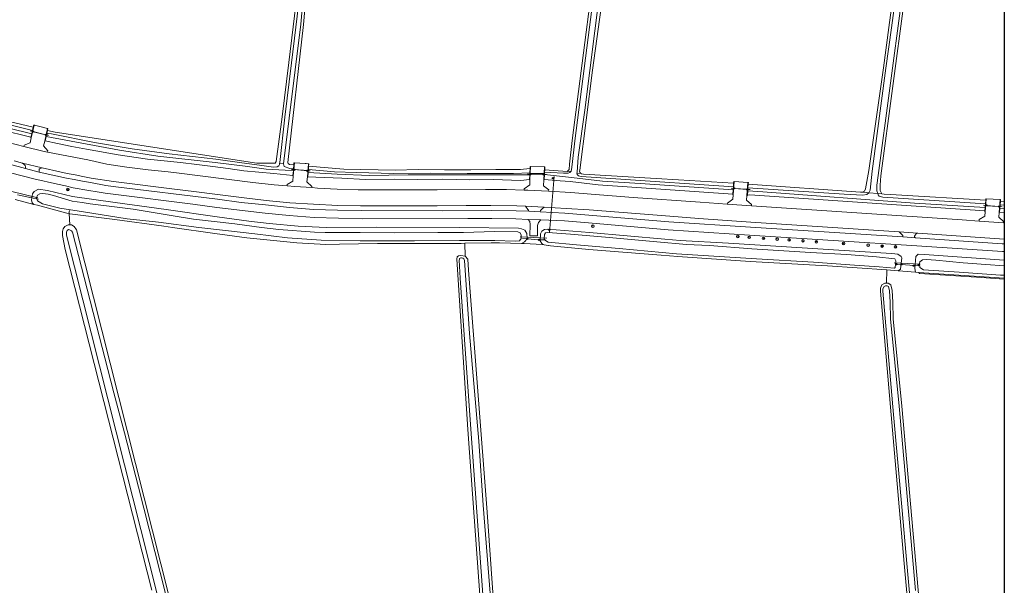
# Model space of a CAD drawing. Header units: metres. Extents: x 229229 to 231729, y 593167 to 595667.
# Tile 263 of 265: x 231354 to 231729, y 595120 to 595335. Entities that reach past the tile are written whole.
import ezdxf

# ---------------------------------------------------------------- set-up
doc = ezdxf.new("R2010")
doc.units = ezdxf.units.M
for name, color, linetype, lineweight in [('B-WE-GR-BOOM-S', 90, 'Continuous', 25), ('B-WE-GR-GRAS-GV', 60, 'Continuous', 13), ('B-WE-IE-MEUBILAIR_WEGMEUBILAIR-S', 7, 'Continuous', 25), ('B-WE-IE-TERREINAFSCHEIDING_KUNSTMATIG_HEKWERK-G', 20, 'IE-TERREINAFSCHEIDING-KUNSTMATIG', 18), ('B-WE-IE-TERREINAFSCHEIDING_KUNSTMATIG_HEKWERK_RASTER-G', 30, 'IE-TERREINAFSCHEIDING-KUNSTMATIG', 18), ('B-WE-IE-TERREINAFSCHEIDING_KUNSTMATIG_MUUR-GV', 90, 'Continuous', 18), ('B-WE-KW-KUNSTWERK_DUIKER-G', 170, 'Continuous', 18), ('B-WE-OG-WATER-GV', 130, 'Continuous', 18), ('B-WE-OG-WATER_SLOOT-GV', 120, 'Continuous', 18), ('B-WE-OG-WEG-GV', 7, 'Continuous', 18), ('B-WE-VH-VERHARDING_ASFALT-GV', 252, 'Continuous', 18), ('B-WE-VH-VERHARDING_BETON-GV', 252, 'Continuous', 18), ('B-WE-VH-VERHARDING_PUIN-GV', 252, 'Continuous', 18)]:
    doc.layers.add(name, color=color, linetype=linetype, lineweight=lineweight)
doc.styles.add('NLCS-ISO-ANNOTATIVE-T18', font='NLCS-ISO.ttf', dxfattribs={"height": 1.8})
doc.linetypes.add('IE-TERREINAFSCHEIDING-KUNSTMATIG', pattern='A,4,[82,NLCS.SHX,S=0.75,R=90,X=0,Y=0],4,-2', length=10)

# ---------------------------------------------------------------- blocks, each defined once
blk = doc.blocks.new('SAL-VERWIJZING_SYMBOOL-SO')
at = {"color": 0, "linetype": 'ByBlock', "lineweight": -2}
blk.add_circle((0, 0), 0.9, dxfattribs=at)
at = {"color": 0, "linetype": 'ByBlock', "lineweight": -2, "style": 'NLCS-ISO-ANNOTATIVE-T18'}
blk.add_attdef('SYMBOOL', (2.5, -2.5), '', height=1.8, dxfattribs=at)
blk = doc.blocks.new('SGR-BOOM_01-SO')
at = {"linetype": 'ByBlock', "lineweight": 18}
h = blk.add_hatch(color=0, dxfattribs=at)
h.dxf.hatch_style = 1
edge = h.paths.add_edge_path()
edge.add_arc((0, 0), 0.25, 0, 360)
at = {"color": 0, "linetype": 'ByBlock', "lineweight": 18}
for radius in [2, 0.25]:
    blk.add_circle((0, 0), radius, dxfattribs=at)

msp = doc.modelspace()

# ---------------------------------------------------------------- linework, layer by layer
msp.add_lwpolyline([(231729.346, 593166.818), (229229.346, 593166.818), (229229.346, 595666.818), (231729.346, 595666.818)], close=True)
at = {"layer": 'B-WE-GR-GRAS-GV'}
for points in [[(231590.398, 595448.205), (231589.434, 595445.312), (231586.157, 595421.585), (231581.24, 595385.031), (231577.963, 595355.807), (231572.551, 595316.285), (231567.664, 595278.226)], [(231568.346, 595276.841), (231569.09, 595276.725), (231596.751, 595275.045), (231605.328, 595274.524), (231626.28, 595273.201), (231626.323, 595273.853), (231626.466, 595273.844), (231631.75, 595273.541), (231631.893, 595273.53), (231631.841, 595272.859), (231674.594, 595269.786), (231675.377, 595269.808), (231676.125, 595270.157), (231676.479, 595271.107), (231677.755, 595278.105), (231683.285, 595317.135), (231685.428, 595332.508), (231694.056, 595396.579)], [(231316.996, 595373.267), (231312.104, 595327.14), (231311.168, 595316.855), (231310.045, 595308.529), (231309.993, 595306.963), (231310.217, 595306.256), (231310.733, 595306.079), (231335.207, 595300.325), (231359.622, 595294.584), (231359.731, 595295.052), (231359.809, 595295.384), (231359.948, 595295.35), (231361.623, 595294.941), (231365.089, 595294.093), (231365.228, 595294.061), (231365.042, 595293.247), (231367.976, 595292.667), (231444.703, 595280.894), (231451.785, 595280.894), (231452.083, 595281.47), (231454.385, 595298.475), (231456.971, 595319.106), (231465.024, 595386.12)], [(231463.592, 595346.509), (231462.484, 595333.613), (231456.512, 595281.075), (231456.718, 595280.68), (231457.19, 595280.412), (231458.822, 595280.241), (231458.883, 595281.022), (231459.025, 595281.011), (231463.153, 595280.733), (231463.548, 595280.707), (231464.378, 595280.651), (231464.418, 595280.648), (231464.56, 595280.635), (231464.475, 595279.689), (231477.905, 595278.577), (231497.363, 595278.18), (231506.163, 595278.432), (231516.154, 595278.291), (231526.185, 595278.269), (231535.732, 595278.408), (231545.147, 595278.424), (231546.216, 595278.565), (231548.759, 595278.78), (231548.794, 595279.611), (231548.937, 595279.605), (231554.264, 595279.492), (231554.407, 595279.485), (231554.352, 595278.389), (231554.35, 595278.348), (231562.893, 595277.689), (231563.603, 595278.485), (231563.754, 595280.494), (231564.866, 595289.499), (231576.322, 595378.942)], [(231695.678, 595375.875), (231682.353, 595276.069), (231682.093, 595272.482), (231682.026, 595270.492), (231682.749, 595269.209), (231683.595, 595269.105), (231688.114, 595268.834), (231722.305, 595266.782), (231722.352, 595267.323), (231722.494, 595267.311), (231727.809, 595267.014), (231727.951, 595267.002), (231727.897, 595266.374), (231729.346, 595266.272)], [(231404.815, 595118.48), (231371.787, 595248.013), (231370.689, 595253.355), (231370.753, 595254.812), (231371.048, 595255.91), (231371.597, 595256.776), (231372.948, 595257.409), (231373.539, 595257.409), (231373.241, 595261.666), (231373.23, 595261.667), (231372.426, 595261.878), (231361.173, 595264.833), (231359.799, 595265.194), (231352.775, 595267.003)], [(231535.117, 595041.409), (231525.108, 595179.521), (231520.837, 595244.293), (231520.979, 595245.25), (231521.522, 595245.624), (231522.463, 595245.684), (231524.006, 595245.479), (231523.904, 595250.367), (231522.528, 595250.342), (231509.911, 595250.289), (231490.65, 595250.27), (231476.199, 595250.003), (231470.972, 595249.906), (231459.99, 595250.499), (231440.926, 595252.397), (231428.763, 595254.066), (231412.603, 595256.391), (231409.287, 595256.868), (231390.662, 595259.441), (231373.596, 595261.62), (231373.456, 595261.638), (231373.241, 595261.666), (231373.539, 595257.409), (231374.129, 595257.409), (231375.206, 595256.734), (231376.068, 595255.467), (231433.942, 595026.532)], [(231704.801, 594978.502), (231691.364, 595127.129), (231689.305, 595150.085), (231686.21, 595185.147), (231682.146, 595232.152), (231682.146, 595233.281), (231682.766, 595234.586), (231683.837, 595235.26), (231684.455, 595235.24), (231684.655, 595240.247), (231662.052, 595241.774), (231632.529, 595243.451), (231605.07, 595245.309), (231598.715, 595245.835), (231571.09, 595248), (231556.521, 595249.471), (231555.782, 595249.585), (231555.731, 595249.593), (231554.164, 595249.835), (231553.44, 595249.876), (231546.506, 595250.273), (231545.456, 595250.333), (231537.152, 595250.514), (231534.816, 595250.565), (231533.992, 595250.55), (231523.904, 595250.367), (231524.006, 595245.479), (231525.08, 595244.405), (231525.309, 595240.146), (231532.486, 595148.139), (231537.805, 595072.634)], [(231697.07, 595238.93), (231696.759, 595239.284), (231695.542, 595239.364), (231690.662, 595239.802), (231689.127, 595239.94), (231688.915, 595239.959), (231684.655, 595240.247), (231684.455, 595235.24), (231685.072, 595235.22), (231686.116, 595234.539), (231686.656, 595232.405), (231686.85, 595227.993), (231686.996, 595221.688), (231690.362, 595188.46), (231696.492, 595118.39), (231704.421, 595028.611), (231712.141, 594945.9), (231713.959, 594927.051), (231714.043, 594925.312), (231714.167, 594924.064), (231714.446, 594923.539), (231729.346, 594919.096)], [(231729.346, 595236.718), (231720.631, 595237.324), (231697.07, 595238.93)]]:
    msp.add_lwpolyline(points, dxfattribs=at)
msp.add_lwpolyline([(231567.664, 595278.226, 0.3403711), (231568.346, 595276.841)], format="xyb", dxfattribs=at)
at = {"layer": 'B-WE-IE-TERREINAFSCHEIDING_KUNSTMATIG_HEKWERK-G'}
for points in [[(231359.516, 595292.92), (231364.394, 595291.65)], [(231459.02, 595278.405), (231463.991, 595277.977)], [(231548.958, 595276.739), (231553.957, 595276.557)], [(231626.428, 595271.279), (231631.458, 595270.882)], [(231353.566, 595268.794), (231358.902, 595267.687)], [(231722.478, 595264.793), (231727.437, 595264.395)], [(231547.719, 595252.078), (231552.161, 595251.722)], [(231694.838, 595241.898), (231690.187, 595242.367)]]:
    msp.add_lwpolyline(points, dxfattribs=at)
at = {"layer": 'B-WE-IE-TERREINAFSCHEIDING_KUNSTMATIG_HEKWERK_RASTER-G'}
for points in [[(231358.448, 595293.181), (231359.516, 595292.92)], [(231364.394, 595291.65), (231365.462, 595291.389)], [(231459.02, 595278.405), (231457.922, 595278.479)], [(231463.991, 595277.977), (231465.089, 595277.903)], [(231548.958, 595276.739), (231547.858, 595276.762)], [(231553.957, 595276.557), (231555.057, 595276.534)], [(231625.331, 595271.366), (231626.428, 595271.279)], [(231631.458, 595270.882), (231632.555, 595270.795)], [(231358.902, 595267.687), (231361.626, 595267.108)], [(231373.461, 595262.876), (231373.133, 595261.693)], [(231721.382, 595264.881), (231722.478, 595264.793)], [(231727.437, 595264.395), (231728.533, 595264.307)], [(231545.929, 595252.163), (231547.719, 595252.078)], [(231552.161, 595251.722), (231554.217, 595251.709)], [(231690.187, 595242.367), (231688.207, 595242.387)], [(231696.656, 595242.039), (231694.838, 595241.898)]]:
    msp.add_lwpolyline(points, dxfattribs=at)
at = {"layer": 'B-WE-IE-TERREINAFSCHEIDING_KUNSTMATIG_MUUR-GV'}
for points in [[(231358.712, 595290.696), (231358.672, 595290.527), (231358.811, 595290.494), (231359.948, 595295.35), (231359.809, 595295.384), (231359.731, 595295.052), (231359.622, 595294.584), (231359.319, 595293.291), (231359.016, 595291.994)], [(231365.089, 595294.093), (231363.977, 595289.234), (231364.116, 595289.202), (231364.143, 595289.318), (231364.52, 595290.965), (231364.67, 595291.621), (231365.042, 595293.247), (231365.228, 595294.061)], [(231458.7, 595278.685), (231458.676, 595278.382), (231458.642, 595277.942), (231458.501, 595276.144), (231458.49, 595276.014), (231458.633, 595276.002), (231459.025, 595281.011), (231458.883, 595281.022), (231458.822, 595280.241)], [(231464.256, 595277.249), (231464.364, 595278.448), (231464.475, 595279.689), (231464.56, 595280.635), (231464.418, 595280.648), (231463.976, 595275.726), (231464.118, 595275.713)], [(231548.724, 595274.621), (231548.937, 595279.605), (231548.794, 595279.611), (231548.759, 595278.78), (231548.69, 595277.168), (231548.657, 595276.407), (231548.581, 595274.626)], [(231554.014, 595274.494), (231554.156, 595274.487), (231554.162, 595274.598), (231554.257, 595276.494), (231554.303, 595277.421), (231554.345, 595278.254), (231554.35, 595278.348), (231554.352, 595278.389), (231554.407, 595279.485), (231554.264, 595279.492)], [(231626.007, 595269.101), (231625.992, 595268.869), (231626.134, 595268.861), (231626.466, 595273.844), (231626.323, 595273.853), (231626.28, 595273.201), (231626.192, 595271.884), (231626.156, 595271.34), (231626.117, 595270.748)], [(231631.363, 595268.55), (231631.506, 595268.542), (231631.522, 595268.745), (231631.648, 595270.373), (231631.736, 595271.507), (231631.841, 595272.859), (231631.893, 595273.53), (231631.75, 595273.541)], [(231721.961, 595262.744), (231721.933, 595262.412), (231722.075, 595262.399), (231722.494, 595267.311), (231722.352, 595267.323), (231722.305, 595266.782), (231722.185, 595265.378), (231722.092, 595264.287), (231722.067, 595263.987)], [(231727.897, 595266.374), (231727.951, 595267.002), (231727.809, 595267.014), (231727.376, 595262.049), (231727.518, 595262.033), (231727.534, 595262.216), (231727.658, 595263.631), (231727.779, 595265.019)]]:
    msp.add_lwpolyline(points, close=True, dxfattribs=at)
at = {"layer": 'B-WE-KW-KUNSTWERK_DUIKER-G'}
for points in [[(231364.851, 595291.544), (231359.07, 595292.887)], [(231458.514, 595278.404), (231464.484, 595278.11)], [(231548.527, 595276.962), (231554.463, 595276.927)], [(231556.217, 595254.436), (231557.933, 595275.778)], [(231361.321, 595267.699), (231351.502, 595270.142)], [(231631.818, 595271.021), (231626.019, 595271.201)], [(231721.994, 595264.623), (231727.804, 595264.373)], [(231555.125, 595252.3), (231545.042, 595252.826)], [(231697.351, 595242.382), (231687.417, 595242.942)]]:
    msp.add_lwpolyline(points, dxfattribs=at)
at = {"layer": 'B-WE-OG-WATER-GV'}
for points in [[(231453.328, 595280.756), (231454.858, 595280.62), (231461.489, 595333.718), (231462.597, 595346.613), (231476.096, 595455.126), (231491.673, 595571.284), (231493.409, 595587.875), (231493.741, 595594.157), (231493.446, 595594.526), (231492.522, 595594.526), (231492.227, 595593.75), (231490.184, 595568.744), (231481.747, 595506.07), (231474.453, 595455.402), (231472.837, 595443.698), (231469.119, 595411.413), (231466.016, 595386), (231457.963, 595318.984), (231455.378, 595298.357), (231453.439, 595281.156)], [(231701.363, 595426.904), (231700.228, 595427.875), (231698.977, 595427.106), (231695.048, 595396.448), (231686.418, 595332.372), (231684.276, 595317), (231679.081, 595277.758), (231678.232, 595270.589), (231677.806, 595269.611), (231681.145, 595269.339), (231680.748, 595270.279), (231680.748, 595272.478), (231681.364, 595276.217), (231694.687, 595376.006)], [(231364.67, 595291.621), (231364.52, 595290.965), (231392.417, 595285.753), (231407.088, 595283.505), (231428.84, 595281.06), (231440.255, 595279.684), (231448.349, 595278.627), (231455.546, 595278.146), (231458.642, 595277.942), (231458.676, 595278.382), (231458.7, 595278.685), (231457.357, 595278.88), (231455.088, 595279.591), (231454.858, 595280.62), (231453.328, 595280.756), (231453.359, 595280.397), (231453.071, 595279.892), (231452.479, 595279.516), (231451.105, 595279.291), (231445.744, 595280.155), (231439.037, 595281.047), (231429.089, 595282.331), (231411.301, 595284.349), (231397.315, 595286.334), (231382.995, 595288.702), (231366.506, 595292.03), (231365.301, 595292.135)], [(231631.736, 595271.507), (231631.648, 595270.373), (231637.432, 595269.981), (231695.174, 595265.7), (231722.067, 595263.987), (231722.092, 595264.287), (231722.185, 595265.378), (231683.128, 595267.888), (231681.733, 595268.288), (231681.354, 595268.773), (231681.145, 595269.339), (231677.806, 595269.611), (231676.986, 595268.939), (231675.336, 595268.71), (231668.413, 595269.008)]]:
    msp.add_lwpolyline(points, close=True, dxfattribs=at)
for points in [[(231727.779, 595265.019), (231727.658, 595263.631), (231729.346, 595263.523)], [(231729.346, 595264.918), (231727.779, 595265.019)], [(231422.297, 595068.782), (231399.738, 595157.604), (231394.309, 595178.297), (231390.302, 595193.492), (231374.595, 595254.581), (231374.131, 595255.109), (231373.455, 595255.552), (231373.012, 595255.574), (231372.527, 595255.257), (231372.252, 595254.623), (231372.273, 595253.483), (231375.291, 595241.469), (231422.745, 595053.611)], [(231534.014, 595112.506), (231530.937, 595150.741), (231529.256, 595175.054), (231525.693, 595216.003), (231523.809, 595243.864), (231523.583, 595244.464), (231523.173, 595244.765), (231522.726, 595244.838), (231522.365, 595244.826), (231521.955, 595244.584), (231521.858, 595244.295), (231521.798, 595243.957), (231522.111, 595237.092), (231526.236, 595179.632), (231531.317, 595109.849)], [(231695.496, 595118.302), (231689.366, 595188.366), (231685.997, 595221.626), (231685.851, 595227.959), (231685.662, 595232.259), (231685.243, 595233.915), (231684.76, 595234.23), (231684.111, 595234.251), (231683.545, 595233.894), (231683.146, 595233.055), (231683.146, 595232.196), (231687.206, 595185.234), (231690.301, 595150.174), (231692.36, 595127.219), (231705.796, 594978.602)]]:
    msp.add_lwpolyline(points, dxfattribs=at)
at = {"layer": 'B-WE-OG-WATER_SLOOT-GV'}
for points in [[(231567.664, 595278.226), (231572.551, 595316.285), (231577.963, 595355.807), (231581.24, 595385.031), (231586.157, 595421.585), (231589.434, 595445.312), (231590.398, 595448.205), (231590.564, 595450.803), (231589.953, 595450.467), (231589.151, 595449.37)], [(231589.151, 595449.37), (231588.621, 595448.193), (231587.987, 595446.44), (231587.671, 595443.632), (231587.059, 595439.874), (231581.094, 595391.628), (231569.689, 595301.048), (231567.141, 595283.09), (231566.651, 595277.449), (231566.613, 595277.11), (231568.058, 595276.886), (231568.346, 595276.841)], [(231694.056, 595396.579), (231685.428, 595332.508), (231683.285, 595317.135), (231677.755, 595278.105), (231676.479, 595271.107), (231676.125, 595270.157), (231675.377, 595269.808), (231676.73, 595269.698), (231677.806, 595269.611), (231678.232, 595270.589), (231679.081, 595277.758), (231684.276, 595317), (231686.418, 595332.372), (231695.048, 595396.448)], [(231577.315, 595378.819), (231565.858, 595289.374), (231564.75, 595280.395), (231564.602, 595278.437), (231564.37, 595277.757), (231563.925, 595277.312), (231563.244, 595277.076), (231561.462, 595276.997), (231554.303, 595277.421), (231554.257, 595276.494), (231562.228, 595275.68), (231568.847, 595274.958), (231576.308, 595274.075), (231590.668, 595273.151), (231626.117, 595270.748), (231626.156, 595271.34), (231626.192, 595271.884), (231581.458, 595274.932), (231568.223, 595275.775), (231567.26, 595276.056), (231566.739, 595276.537), (231566.613, 595277.11), (231566.651, 595277.449), (231567.141, 595283.09), (231569.689, 595301.048), (231581.094, 595391.628)], [(231465.024, 595386.12), (231456.971, 595319.106), (231454.385, 595298.475), (231452.083, 595281.47), (231451.785, 595280.894), (231444.703, 595280.894), (231367.976, 595292.667), (231365.042, 595293.247), (231364.67, 595291.621), (231365.301, 595292.135), (231366.506, 595292.03), (231382.995, 595288.702), (231397.315, 595286.334), (231411.301, 595284.349), (231429.089, 595282.331), (231439.037, 595281.047), (231445.744, 595280.155), (231451.105, 595279.291), (231452.479, 595279.516), (231453.071, 595279.892), (231453.359, 595280.397), (231453.328, 595280.756), (231453.439, 595281.156), (231455.378, 595298.357), (231457.963, 595318.984), (231466.016, 595386)], [(231576.322, 595378.942), (231564.866, 595289.499), (231563.754, 595280.494), (231563.603, 595278.485), (231562.893, 595277.689), (231564.37, 595277.757), (231564.602, 595278.437), (231564.75, 595280.395), (231565.858, 595289.374), (231577.315, 595378.819)], [(231694.687, 595376.006), (231681.364, 595276.217), (231680.748, 595272.478), (231680.748, 595270.279), (231681.145, 595269.339), (231682.749, 595269.209), (231682.026, 595270.492), (231682.093, 595272.482), (231682.353, 595276.069), (231695.678, 595375.875)], [(231206.897, 595342.413), (231218.52, 595335.372), (231238.256, 595321.936), (231240.662, 595320.973), (231246.559, 595319.087), (231270.806, 595313.885), (231306.957, 595304.754), (231357.025, 595292.549), (231359.016, 595291.994), (231359.319, 595293.291), (231318.06, 595303.533), (231309.602, 595305.478), (231308.675, 595306.661), (231308.685, 595306.924), (231309.059, 595308.698), (231310.174, 595316.967), (231311.109, 595327.238), (231316.001, 595373.367)], [(231316.001, 595373.367), (231311.109, 595327.238), (231310.174, 595316.967), (231309.059, 595308.698), (231308.685, 595306.924), (231308.675, 595306.661), (231309.602, 595305.478), (231318.06, 595303.533), (231359.319, 595293.291), (231359.622, 595294.584), (231335.207, 595300.325), (231310.733, 595306.079), (231310.217, 595306.256), (231309.993, 595306.963), (231310.045, 595308.529), (231311.168, 595316.855), (231312.104, 595327.14), (231316.996, 595373.267)], [(231462.597, 595346.613), (231461.489, 595333.718), (231454.858, 595280.62), (231455.088, 595279.591), (231457.357, 595278.88), (231458.7, 595278.685), (231458.822, 595280.241), (231457.19, 595280.412), (231456.718, 595280.68), (231456.512, 595281.075), (231462.484, 595333.613), (231463.592, 595346.509)], [(231347.364, 595293.59), (231358.712, 595290.696), (231359.016, 595291.994), (231357.025, 595292.549), (231306.957, 595304.754)], [(231729.346, 595266.272), (231727.897, 595266.374), (231727.779, 595265.019), (231729.346, 595264.918)], [(231729.346, 595263.523), (231727.658, 595263.631), (231727.534, 595262.216), (231729.346, 595262.09)], [(231433.942, 595026.532), (231376.068, 595255.467), (231375.206, 595256.734), (231374.129, 595257.409), (231373.539, 595257.409), (231372.948, 595257.409), (231371.597, 595256.776), (231371.048, 595255.91), (231370.753, 595254.812), (231370.689, 595253.355), (231371.787, 595248.013), (231404.815, 595118.48)], [(231422.745, 595053.611), (231375.291, 595241.469), (231372.273, 595253.483), (231372.252, 595254.623), (231372.527, 595255.257), (231373.012, 595255.574), (231373.455, 595255.552), (231374.131, 595255.109), (231374.595, 595254.581), (231390.302, 595193.492), (231394.309, 595178.297), (231399.738, 595157.604), (231422.297, 595068.782)], [(231537.805, 595072.634), (231532.486, 595148.139), (231525.309, 595240.146), (231525.08, 595244.405), (231524.006, 595245.479), (231522.463, 595245.684), (231521.522, 595245.624), (231520.979, 595245.25), (231520.837, 595244.293), (231525.108, 595179.521), (231535.117, 595041.409)], [(231531.317, 595109.849), (231526.236, 595179.632), (231522.111, 595237.092), (231521.798, 595243.957), (231521.858, 595244.295), (231521.955, 595244.584), (231522.365, 595244.826), (231522.726, 595244.838), (231523.173, 595244.765), (231523.583, 595244.464), (231523.809, 595243.864), (231525.693, 595216.003), (231529.256, 595175.054), (231530.937, 595150.741), (231534.014, 595112.506)], [(231729.346, 595243.934), (231698.903, 595246.173), (231696.51, 595246.195), (231695.708, 595245.413), (231695.247, 595240.762), (231695.542, 595239.364)], [(231729.346, 595238.193), (231727.835, 595238.314), (231712.175, 595239.369), (231698.589, 595240.329), (231697.16, 595241.218), (231697.043, 595242.716), (231697.206, 595243.372), (231698.144, 595244.027), (231699.69, 595244.168), (231703.25, 595243.91), (231713.726, 595243.002), (231722.279, 595242.374), (231729.346, 595241.793)], [(231729.346, 595241.793), (231722.279, 595242.374), (231713.726, 595243.002), (231703.25, 595243.91), (231699.69, 595244.168), (231698.144, 595244.027), (231697.206, 595243.372), (231697.043, 595242.716), (231697.16, 595241.218), (231698.589, 595240.329), (231712.175, 595239.369), (231727.835, 595238.314), (231729.346, 595238.193)], [(231695.542, 595239.364), (231696.759, 595239.284), (231729.346, 595237.155)], [(231729.346, 595237.155), (231696.759, 595239.284)], [(231696.759, 595239.284), (231697.07, 595238.93), (231720.631, 595237.324), (231729.346, 595236.718)], [(231696.492, 595118.39), (231690.362, 595188.46), (231686.996, 595221.688), (231686.85, 595227.993), (231686.656, 595232.405), (231686.116, 595234.539), (231685.072, 595235.22), (231684.455, 595235.24), (231683.837, 595235.26), (231682.766, 595234.586), (231682.146, 595233.281), (231682.146, 595232.152), (231686.21, 595185.147), (231689.305, 595150.085), (231691.364, 595127.129), (231704.801, 594978.502)], [(231705.796, 594978.602), (231692.36, 595127.219), (231690.301, 595150.174), (231687.206, 595185.234), (231683.146, 595232.196), (231683.146, 595233.055), (231683.545, 595233.894), (231684.111, 595234.251), (231684.76, 595234.23), (231685.243, 595233.915), (231685.662, 595232.259), (231685.851, 595227.959), (231685.997, 595221.626), (231689.366, 595188.366), (231695.496, 595118.302)]]:
    msp.add_lwpolyline(points, dxfattribs=at)
for points in [[(231421.835, 595280.312), (231427.934, 595279.569), (231433.888, 595278.78), (231439.841, 595277.991), (231451.27, 595276.976), (231458.501, 595276.144), (231458.642, 595277.942), (231455.546, 595278.146), (231448.349, 595278.627), (231440.255, 595279.684), (231428.84, 595281.06), (231407.088, 595283.505), (231392.417, 595285.753), (231364.52, 595290.965), (231364.143, 595289.318), (231368.876, 595288.298), (231374.351, 595287.256), (231379.826, 595286.214), (231391.978, 595284.063), (231403.168, 595282.432), (231409.452, 595281.744), (231415.736, 595281.055)], [(231464.118, 595275.713), (231467.176, 595275.5), (231477.105, 595275.1), (231486.061, 595274.613), (231497.044, 595274.731), (231505.82, 595274.658), (231515.551, 595274.742), (231525.73, 595274.508), (231534.767, 595274.63), (231545.226, 595274.324), (231548.581, 595274.626), (231548.657, 595276.407), (231523.202, 595276.389), (231502.388, 595276.374), (231487.631, 595276.196), (231475.32, 595276.687), (231464.256, 595277.249)], [(231464.364, 595278.448), (231464.256, 595277.249), (231475.32, 595276.687), (231487.631, 595276.196), (231502.388, 595276.374), (231523.202, 595276.389), (231548.657, 595276.407), (231548.69, 595277.168), (231542.439, 595276.992), (231524.84, 595276.992), (231510.936, 595277.047), (231496.868, 595276.959), (231482.524, 595277.311), (231474.261, 595277.618)], [(231548.759, 595278.78), (231546.216, 595278.565), (231545.147, 595278.424), (231535.732, 595278.408), (231526.185, 595278.269), (231516.154, 595278.291), (231506.163, 595278.432), (231497.363, 595278.18), (231477.905, 595278.577), (231464.475, 595279.689), (231464.364, 595278.448), (231474.261, 595277.618), (231482.524, 595277.311), (231496.868, 595276.959), (231510.936, 595277.047), (231524.84, 595276.992), (231542.439, 595276.992), (231548.69, 595277.168)], [(231554.345, 595278.254), (231554.303, 595277.421), (231561.462, 595276.997), (231563.244, 595277.076), (231563.925, 595277.312), (231564.37, 595277.757), (231562.893, 595277.689), (231554.35, 595278.348)], [(231574.761, 595272.592), (231600.384, 595270.847), (231626.007, 595269.101), (231626.117, 595270.748), (231590.668, 595273.151), (231576.308, 595274.075), (231568.847, 595274.958), (231562.228, 595275.68), (231554.257, 595276.494), (231554.162, 595274.598), (231560.211, 595274.169), (231562.121, 595274.01), (231564.03, 595273.851), (231569.395, 595273.222)], [(231568.058, 595276.886), (231566.613, 595277.11), (231566.739, 595276.537), (231567.26, 595276.056), (231568.223, 595275.775), (231581.458, 595274.932), (231626.192, 595271.884), (231626.28, 595273.201), (231605.328, 595274.524), (231596.751, 595275.045), (231569.09, 595276.725), (231568.346, 595276.841)], [(231358.888, 595266.907), (231359.224, 595265.746), (231359.799, 595265.194), (231361.173, 595264.833), (231372.426, 595261.878), (231373.23, 595261.667), (231373.241, 595261.666), (231373.456, 595261.638), (231373.596, 595261.62), (231390.662, 595259.441), (231409.287, 595256.868), (231412.603, 595256.391), (231428.763, 595254.066), (231440.926, 595252.397), (231459.99, 595250.499), (231470.972, 595249.906), (231476.199, 595250.003), (231490.65, 595250.27), (231509.911, 595250.289), (231522.528, 595250.342), (231523.904, 595250.367), (231533.992, 595250.55), (231534.816, 595250.565), (231537.152, 595250.514), (231545.456, 595250.333), (231546.663, 595250.89), (231547.111, 595251.475), (231547.574, 595252.215), (231547.678, 595252.34), (231547.602, 595254.168), (231546.769, 595255.333), (231545.469, 595255.884), (231544.331, 595256.143), (231521.949, 595256.343), (231490.291, 595256.475), (231471.124, 595256.346), (231460.483, 595256.921), (231449.472, 595257.96), (231441.683, 595258.793), (231429.659, 595260.442), (231410.18, 595263.245), (231390.859, 595265.877), (231374.577, 595268.15), (231365.022, 595270.433), (231361.575, 595270.969), (231360.022, 595270.088), (231359.387, 595269.168)], [(231631.522, 595268.745), (231632.413, 595268.769), (231677.187, 595265.757), (231721.961, 595262.744), (231722.067, 595263.987), (231695.174, 595265.7), (231637.432, 595269.981), (231631.648, 595270.373)], [(231677.806, 595269.611), (231676.73, 595269.698), (231675.377, 595269.808), (231674.594, 595269.786), (231631.841, 595272.859), (231631.736, 595271.507), (231668.413, 595269.008), (231675.336, 595268.71), (231676.986, 595268.939)], [(231361.194, 595266.569), (231360.798, 595267.647), (231361.221, 595268.671), (231362.164, 595269.244), (231363.242, 595269.286), (231365.268, 595269.025), (231367.271, 595268.546), (231374.47, 595266.421), (231378.29, 595265.837), (231381.243, 595265.386), (231392.534, 595263.963), (231397.63, 595263.369), (231403.809, 595262.339), (231412.097, 595260.967), (231420.632, 595259.554), (231436.307, 595257.726), (231446.488, 595256.427), (231453.065, 595255.61), (231466.639, 595254.641), (231470.715, 595254.509), (231484.145, 595254.51), (231496.998, 595254.422), (231513.601, 595254.444), (231523.395, 595254.538), (231535.283, 595254.908), (231544.178, 595254.753), (231545.021, 595254.366), (231545.331, 595253.51), (231545.331, 595252.176), (231544.772, 595251.342), (231543.142, 595251.239), (231535.38, 595251.43), (231521.965, 595251.43), (231504.739, 595251.336), (231484.13, 595251.3), (231469.179, 595251.61), (231456.431, 595252.489), (231443.964, 595253.921), (231432.845, 595255.302), (231422.606, 595256.42), (231407.283, 595258.37), (231395.345, 595259.705), (231378.686, 595262.319), (231369.728, 595263.725), (231363.174, 595265.403)], [(231392.534, 595263.963), (231381.243, 595265.386), (231378.29, 595265.837), (231374.47, 595266.421), (231367.271, 595268.546), (231365.268, 595269.025), (231363.242, 595269.286), (231362.164, 595269.244), (231361.221, 595268.671), (231360.798, 595267.647), (231361.194, 595266.569), (231363.174, 595265.403), (231369.728, 595263.725), (231378.686, 595262.319), (231395.345, 595259.705), (231407.283, 595258.37), (231422.606, 595256.42), (231432.845, 595255.302), (231443.964, 595253.921), (231456.431, 595252.489), (231469.179, 595251.61), (231484.13, 595251.3), (231504.739, 595251.336), (231521.965, 595251.43), (231535.38, 595251.43), (231543.142, 595251.239), (231544.772, 595251.342), (231545.331, 595252.176), (231545.331, 595253.51), (231545.021, 595254.366), (231544.178, 595254.753), (231535.283, 595254.908), (231523.395, 595254.538), (231513.601, 595254.444), (231496.998, 595254.422), (231484.145, 595254.51), (231470.715, 595254.509), (231466.639, 595254.641), (231453.065, 595255.61), (231446.488, 595256.427), (231436.307, 595257.726), (231420.632, 595259.554), (231412.097, 595260.967), (231403.809, 595262.339), (231397.63, 595263.369)], [(231688.114, 595268.834), (231683.595, 595269.105), (231682.749, 595269.209), (231681.145, 595269.339), (231681.354, 595268.773), (231681.733, 595268.288), (231683.128, 595267.888), (231722.185, 595265.378), (231722.305, 595266.782)], [(231552.758, 595253.954), (231552.644, 595251.339), (231553.27, 595250.363), (231554.164, 595249.835), (231555.731, 595249.593), (231555.782, 595249.585), (231556.521, 595249.471), (231571.09, 595248), (231598.715, 595245.835), (231605.07, 595245.309), (231632.529, 595243.451), (231662.052, 595241.774), (231684.655, 595240.247), (231688.915, 595239.959), (231689.803, 595240.543), (231690.277, 595244.846), (231690.043, 595245.361), (231688.867, 595246.203), (231687.617, 595246.357), (231686.364, 595246.461), (231624.296, 595250.376), (231605.896, 595251.442), (231600.033, 595251.898), (231571.385, 595254.518), (231555.581, 595255.692), (231554.326, 595255.687), (231553.316, 595254.974), (231552.804, 595253.969)], [(231554.136, 595252.112), (231554.253, 595253.788), (231554.711, 595254.382), (231555.489, 595254.543), (231564.157, 595253.842), (231577.458, 595252.698), (231597.025, 595250.943), (231608.287, 595249.94), (231617.128, 595249.491), (231633.264, 595248.295), (231655.564, 595246.913), (231669.444, 595246.153), (231680.641, 595245.197), (231687.707, 595244.435), (231688.037, 595243.745), (231687.793, 595241.156), (231687.491, 595240.898), (231681.685, 595241.428), (231672.253, 595242.107), (231656.645, 595243.231), (231634.962, 595244.494), (231604.537, 595246.422), (231582.68, 595248.463), (231566.446, 595249.803), (231555.614, 595250.778), (231554.667, 595251.409)], [(231564.157, 595253.842), (231555.489, 595254.543), (231554.711, 595254.382), (231554.253, 595253.788), (231554.136, 595252.112), (231554.667, 595251.409), (231555.614, 595250.778), (231566.446, 595249.803), (231582.68, 595248.463), (231604.537, 595246.422), (231634.962, 595244.494), (231656.645, 595243.231), (231672.253, 595242.107), (231681.685, 595241.428), (231687.491, 595240.898), (231687.793, 595241.156), (231688.037, 595243.745), (231687.707, 595244.435), (231680.641, 595245.197), (231669.444, 595246.153), (231655.564, 595246.913), (231633.264, 595248.295), (231617.128, 595249.491), (231608.287, 595249.94), (231597.025, 595250.943), (231577.458, 595252.698)]]:
    msp.add_lwpolyline(points, close=True, dxfattribs=at)
msp.add_lwpolyline([(231568.346, 595276.841, -0.3403711), (231567.664, 595278.226)], format="xyb", dxfattribs=at)
at = {"layer": 'B-WE-OG-WEG-GV'}
for points in [[(231344.25, 595290.289), (231355.972, 595287.245), (231356.098, 595287.714), (231358.377, 595288.639), (231358.811, 595290.494), (231358.672, 595290.527), (231358.712, 595290.696), (231347.364, 595293.59)], [(231342.944, 595282.461), (231356.602, 595278.864), (231356.602, 595279.431), (231356.517, 595279.975), (231356.209, 595280.407), (231355.543, 595280.887), (231352.307, 595281.791)], [(231729.346, 595247.257), (231728.655, 595247.311), (231696.011, 595249.353), (231632.303, 595253.447), (231601.402, 595255.517), (231570.969, 595258.118), (231561.831, 595258.916), (231552.918, 595259.287), (231552.005, 595258.33), (231551.655, 595257.116), (231551.641, 595253.267), (231548.698, 595253.277), (231548.781, 595257.59), (231548.687, 595258.676), (231547.999, 595259.476), (231543.41, 595259.653), (231534.199, 595259.823), (231525.109, 595259.822), (231484.888, 595259.737), (231475.795, 595259.915), (231466.55, 595260.203), (231457.035, 595260.953), (231447.919, 595261.883), (231429.45, 595264.05), (231420.415, 595265.209), (231390.085, 595269.021), (231386.961, 595269.456), (231383.888, 595269.933), (231380.817, 595270.485), (231374.842, 595271.519), (231371.899, 595272.196), (231368.845, 595272.828), (231359.877, 595274.924), (231351.009, 595277.165)], [(231352.775, 595267.003), (231359.799, 595265.194), (231359.224, 595265.746), (231358.888, 595266.907), (231359.387, 595269.168), (231360.022, 595270.088), (231361.575, 595270.969), (231365.022, 595270.433), (231374.577, 595268.15), (231390.859, 595265.877), (231410.18, 595263.245), (231429.659, 595260.442), (231441.683, 595258.793), (231449.472, 595257.96), (231460.483, 595256.921), (231471.124, 595256.346), (231490.291, 595256.475), (231521.949, 595256.343), (231544.331, 595256.143), (231545.469, 595255.884), (231546.769, 595255.333), (231547.602, 595254.168), (231547.678, 595252.34), (231547.574, 595252.215), (231547.111, 595251.475), (231546.663, 595250.89), (231545.456, 595250.333), (231546.506, 595250.273), (231553.44, 595249.876), (231554.164, 595249.835), (231553.27, 595250.363), (231552.644, 595251.339), (231552.758, 595253.954), (231552.804, 595253.969), (231553.316, 595254.974), (231554.326, 595255.687), (231555.581, 595255.692), (231571.385, 595254.518), (231600.033, 595251.898), (231605.896, 595251.442), (231624.296, 595250.376), (231686.364, 595246.461), (231687.617, 595246.357), (231688.867, 595246.203), (231690.043, 595245.361), (231690.277, 595244.846), (231689.803, 595240.543), (231688.915, 595239.959), (231689.127, 595239.94), (231690.662, 595239.802), (231695.542, 595239.364), (231695.247, 595240.762), (231695.708, 595245.413), (231696.51, 595246.195), (231698.903, 595246.173), (231729.346, 595243.934)], [(231727.376, 595262.049), (231727.229, 595260.362), (231729.094, 595258.69), (231729.045, 595258.209), (231729.346, 595258.187)], [(231729.346, 595262.09), (231727.534, 595262.216), (231727.518, 595262.033), (231727.376, 595262.049)], [(231696.399, 595254.285), (231696.211, 595254.293), (231695.799, 595254.008), (231695.391, 595253.441), (231695.215, 595253.079), (231695.148, 595252.702), (231695.508, 595252.503), (231728.546, 595250.236), (231729.346, 595250.175)], [(231729.346, 595251.956), (231712.846, 595253.122), (231696.399, 595254.285)]]:
    msp.add_lwpolyline(points, dxfattribs=at)
for points in [[(231458.501, 595276.144), (231451.27, 595276.976), (231439.841, 595277.991), (231433.888, 595278.78), (231427.934, 595279.569), (231421.835, 595280.312), (231415.736, 595281.055), (231409.452, 595281.744), (231403.168, 595282.432), (231391.978, 595284.063), (231379.826, 595286.214), (231374.351, 595287.256), (231368.876, 595288.298), (231364.143, 595289.318), (231364.116, 595289.202), (231363.977, 595289.234), (231363.565, 595287.431), (231365.143, 595285.513), (231365.007, 595285.069), (231380.372, 595282.097), (231387.587, 595280.439), (231395.3, 595279.361), (231403.352, 595278.34), (231411.026, 595277.516), (231414.168, 595277.125), (231443.28, 595273.506), (231451.345, 595272.625), (231456.273, 595272.214), (231456.317, 595272.701), (231458.477, 595274.014), (231458.633, 595276.002), (231458.49, 595276.014)], [(231361.897, 595277.45), (231372.304, 595275.173), (231375.141, 595274.652), (231378.401, 595273.981), (231381.457, 595273.45), (231387.2, 595272.385), (231390.078, 595272.046), (231429.752, 595267.109), (231438.715, 595265.959), (231448.078, 595265.014), (231457.167, 595263.999), (231466.267, 595263.246), (231475.514, 595262.925), (231484.449, 595262.793), (231515.594, 595262.739), (231533.982, 595262.869), (231543.499, 595262.692), (231548.246, 595262.559), (231548.16, 595262.955), (231547.983, 595263.259), (231547.071, 595264.443), (231543.679, 595264.589), (231533.836, 595264.716), (231524.476, 595264.717), (231513.457, 595264.641), (231484.232, 595264.579), (231475.524, 595264.726), (231466.303, 595265.237), (231457.294, 595265.761), (231448.264, 595266.704), (231438.928, 595267.761), (231429.796, 595268.969), (231420.715, 595270.062), (231413.402, 595270.976), (231390.225, 595273.871), (231381.693, 595275.214), (231378.448, 595275.848), (231375.528, 595276.476), (231372.552, 595276.98), (231369.684, 595277.6), (231363.032, 595279.107), (231362.006, 595278.678), (231361.854, 595278.525)], [(231463.976, 595275.726), (231463.794, 595273.702), (231465.693, 595272.023), (231465.664, 595271.549), (231467.81, 595271.409), (231475.328, 595270.986), (231483.382, 595270.775), (231491.682, 595270.705), (231501.037, 595270.694), (231513.449, 595270.776), (231531.755, 595270.896), (231539.854, 595270.827), (231546.572, 595270.631), (231546.587, 595271.147), (231548.637, 595272.59), (231548.724, 595274.621), (231548.581, 595274.626), (231545.226, 595274.324), (231534.767, 595274.63), (231525.73, 595274.508), (231515.551, 595274.742), (231505.82, 595274.658), (231497.044, 595274.731), (231486.061, 595274.613), (231477.105, 595275.1), (231467.176, 595275.5), (231464.118, 595275.713)], [(231623.853, 595265.284), (231623.896, 595265.666), (231626.022, 595267.172), (231626.134, 595268.861), (231625.992, 595268.869), (231626.007, 595269.101), (231600.384, 595270.847), (231574.761, 595272.592), (231569.395, 595273.222), (231564.03, 595273.851), (231562.121, 595274.01), (231560.211, 595274.169), (231554.162, 595274.598), (231554.156, 595274.487), (231554.014, 595274.494), (231553.901, 595272.247), (231555.877, 595270.68), (231555.802, 595270.171), (231564.345, 595269.714), (231572.068, 595269.131), (231588.051, 595267.751), (231613.501, 595265.998)], [(231721.961, 595262.744), (231677.187, 595265.757), (231632.413, 595268.769), (231631.522, 595268.745), (231631.506, 595268.542), (231631.363, 595268.55), (231631.227, 595266.795), (231633.13, 595265.148), (231633.105, 595264.647), (231713.269, 595259.268), (231719.749, 595258.833), (231719.815, 595259.477), (231721.935, 595260.751), (231722.075, 595262.399), (231721.933, 595262.412)], [(231690.744, 595252.838), (231690.713, 595253.36), (231690.118, 595254.021), (231689.287, 595254.788), (231632.867, 595258.444), (231613.069, 595259.872), (231601.941, 595260.675), (231571.271, 595263.057), (231562.566, 595263.672), (231554.151, 595264.115), (231553.363, 595263.52), (231552.95, 595263.094), (231552.758, 595262.794), (231552.682, 595262.347), (231562.051, 595261.875), (231571.138, 595261.124), (231601.61, 595258.503), (231632.676, 595256.469)]]:
    msp.add_lwpolyline(points, close=True, dxfattribs=at)
at = {"layer": 'B-WE-VH-VERHARDING_ASFALT-GV'}
for points in [[(231729.346, 595258.187), (231729.045, 595258.209), (231719.749, 595258.833), (231713.269, 595259.268), (231633.105, 595264.647), (231623.853, 595265.284), (231613.501, 595265.998), (231588.051, 595267.751), (231572.068, 595269.131), (231564.345, 595269.714), (231555.802, 595270.171), (231547.957, 595270.59), (231546.572, 595270.631), (231539.854, 595270.827), (231531.755, 595270.896), (231513.449, 595270.776), (231501.037, 595270.694), (231491.682, 595270.705), (231483.382, 595270.775), (231475.328, 595270.986), (231467.81, 595271.409), (231465.664, 595271.549), (231459.197, 595271.97), (231456.273, 595272.214), (231451.345, 595272.625), (231443.28, 595273.506), (231414.168, 595277.125), (231411.026, 595277.516), (231403.352, 595278.34), (231395.3, 595279.361), (231387.587, 595280.439), (231380.372, 595282.097), (231365.007, 595285.069), (231363.732, 595285.316), (231355.972, 595287.245), (231344.25, 595290.289)], [(231729.346, 595250.175), (231728.546, 595250.236), (231695.508, 595252.503), (231690.744, 595252.838), (231632.676, 595256.469), (231601.61, 595258.503), (231571.138, 595261.124), (231562.051, 595261.875), (231552.682, 595262.347), (231548.246, 595262.559), (231543.499, 595262.692), (231533.982, 595262.869), (231515.594, 595262.739), (231484.449, 595262.793), (231475.514, 595262.925), (231466.267, 595263.246), (231457.167, 595263.999), (231448.078, 595265.014), (231438.715, 595265.959), (231429.752, 595267.109), (231390.078, 595272.046), (231387.2, 595272.385), (231381.457, 595273.45), (231378.401, 595273.981), (231375.141, 595274.652), (231372.304, 595275.173), (231361.897, 595277.45), (231356.602, 595278.864), (231342.944, 595282.461)], [(231352.307, 595281.791), (231355.543, 595280.887), (231363.032, 595279.107), (231369.684, 595277.6), (231372.552, 595276.98), (231375.528, 595276.476), (231378.448, 595275.848), (231381.693, 595275.214), (231390.225, 595273.871), (231413.402, 595270.976), (231420.715, 595270.062), (231429.796, 595268.969), (231438.928, 595267.761), (231448.264, 595266.704), (231457.294, 595265.761), (231466.303, 595265.237), (231475.524, 595264.726), (231484.232, 595264.579), (231513.457, 595264.641), (231524.476, 595264.717), (231533.836, 595264.716), (231543.679, 595264.589), (231547.071, 595264.443), (231554.151, 595264.115), (231562.566, 595263.672), (231571.271, 595263.057), (231601.941, 595260.675), (231613.069, 595259.872), (231632.867, 595258.444), (231689.287, 595254.788), (231696.399, 595254.285), (231712.846, 595253.122), (231729.346, 595251.956)], [(231351.009, 595277.165), (231359.877, 595274.924), (231368.845, 595272.828), (231371.899, 595272.196), (231374.842, 595271.519), (231380.817, 595270.485), (231383.888, 595269.933), (231386.961, 595269.456), (231390.085, 595269.021), (231420.415, 595265.209), (231429.45, 595264.05), (231447.919, 595261.883), (231457.035, 595260.953), (231466.55, 595260.203), (231475.795, 595259.915), (231484.888, 595259.737), (231525.109, 595259.822), (231534.199, 595259.823), (231543.41, 595259.653), (231547.999, 595259.476), (231552.918, 595259.287), (231561.831, 595258.916), (231570.969, 595258.118), (231601.402, 595255.517), (231632.303, 595253.447), (231696.011, 595249.353), (231728.655, 595247.311), (231729.346, 595247.257)]]:
    msp.add_lwpolyline(points, dxfattribs=at)
for points in [[(231363.032, 595279.107), (231355.543, 595280.887), (231356.209, 595280.407), (231356.517, 595279.975), (231356.602, 595279.431), (231356.602, 595278.864), (231361.897, 595277.45), (231361.854, 595278.525), (231362.006, 595278.678)], [(231547.071, 595264.443), (231547.983, 595263.259), (231548.16, 595262.955), (231548.246, 595262.559), (231552.682, 595262.347), (231552.758, 595262.794), (231552.95, 595263.094), (231553.363, 595263.52), (231554.151, 595264.115)], [(231696.399, 595254.285), (231689.287, 595254.788), (231690.118, 595254.021), (231690.713, 595253.36), (231690.744, 595252.838), (231695.508, 595252.503), (231695.148, 595252.702), (231695.215, 595253.079), (231695.391, 595253.441), (231695.799, 595254.008), (231696.211, 595254.293)]]:
    msp.add_lwpolyline(points, close=True, dxfattribs=at)
at = {"layer": 'B-WE-VH-VERHARDING_BETON-GV'}
for points in [[(231356.098, 595287.714), (231355.972, 595287.245), (231363.732, 595285.316), (231365.007, 595285.069), (231365.143, 595285.513), (231363.565, 595287.431), (231363.977, 595289.234), (231365.089, 595294.093), (231361.623, 595294.941), (231359.948, 595295.35), (231358.811, 595290.494), (231358.377, 595288.639)], [(231456.317, 595272.701), (231456.273, 595272.214), (231459.197, 595271.97), (231465.664, 595271.549), (231465.693, 595272.023), (231463.794, 595273.702), (231463.976, 595275.726), (231464.418, 595280.648), (231464.378, 595280.651), (231463.548, 595280.707), (231463.153, 595280.733), (231459.025, 595281.011), (231458.633, 595276.002), (231458.477, 595274.014)], [(231548.937, 595279.605), (231548.724, 595274.621), (231548.637, 595272.59), (231546.587, 595271.147), (231546.572, 595270.631), (231547.957, 595270.59), (231555.802, 595270.171), (231555.877, 595270.68), (231553.901, 595272.247), (231554.014, 595274.494), (231554.264, 595279.492)], [(231626.134, 595268.861), (231626.022, 595267.172), (231623.896, 595265.666), (231623.853, 595265.284), (231633.105, 595264.647), (231633.13, 595265.148), (231631.227, 595266.795), (231631.363, 595268.55), (231631.75, 595273.541), (231626.466, 595273.844)], [(231719.749, 595258.833), (231729.045, 595258.209), (231729.094, 595258.69), (231727.229, 595260.362), (231727.376, 595262.049), (231727.809, 595267.014), (231722.494, 595267.311), (231722.075, 595262.399), (231721.935, 595260.751), (231719.815, 595259.477)]]:
    msp.add_lwpolyline(points, close=True, dxfattribs=at)
at = {"layer": 'B-WE-VH-VERHARDING_PUIN-GV'}
msp.add_lwpolyline([(231552.918, 595259.287), (231547.999, 595259.476), (231548.687, 595258.676), (231548.781, 595257.59), (231548.698, 595253.277), (231551.641, 595253.267), (231551.655, 595257.116), (231552.005, 595258.33)], close=True, dxfattribs=at)

# ---------------------------------------------------------------- block references
at = {"layer": 'B-WE-GR-BOOM-S', "xscale": 0.25, "yscale": 0.25, "zscale": 0.25}
for p in [(231372.825, 595270.824), (231572.654, 595256.903), (231627.913, 595252.934), (231632.175, 595252.643), (231637.694, 595252.273), (231642.844, 595251.979), (231647.454, 595251.653), (231652.695, 595251.31), (231657.777, 595250.963), (231668.167, 595250.289), (231677.503, 595249.674), (231682.793, 595249.337), (231687.953, 595248.988)]:
    msp.add_blockref('SGR-BOOM_01-SO', p, dxfattribs=at)
at = {"layer": 'B-WE-IE-MEUBILAIR_WEGMEUBILAIR-S', "xscale": 0.25, "yscale": 0.25, "zscale": 0.25}
for p in [(231359.516, 595292.92), (231364.394, 595291.65), (231459.02, 595278.405), (231463.991, 595277.977), (231548.958, 595276.739), (231553.957, 595276.557), (231557.537, 595275.122), (231626.428, 595271.279), (231631.458, 595270.882), (231722.478, 595264.793), (231727.437, 595264.395), (231556.084, 595255.536), (231547.719, 595252.078), (231552.161, 595251.722), (231688.207, 595242.387), (231690.187, 595242.367), (231694.838, 595241.898), (231696.656, 595242.039)]:
    msp.add_blockref('SAL-VERWIJZING_SYMBOOL-SO', p, dxfattribs=at)

doc.saveas('drawing.dxf')
